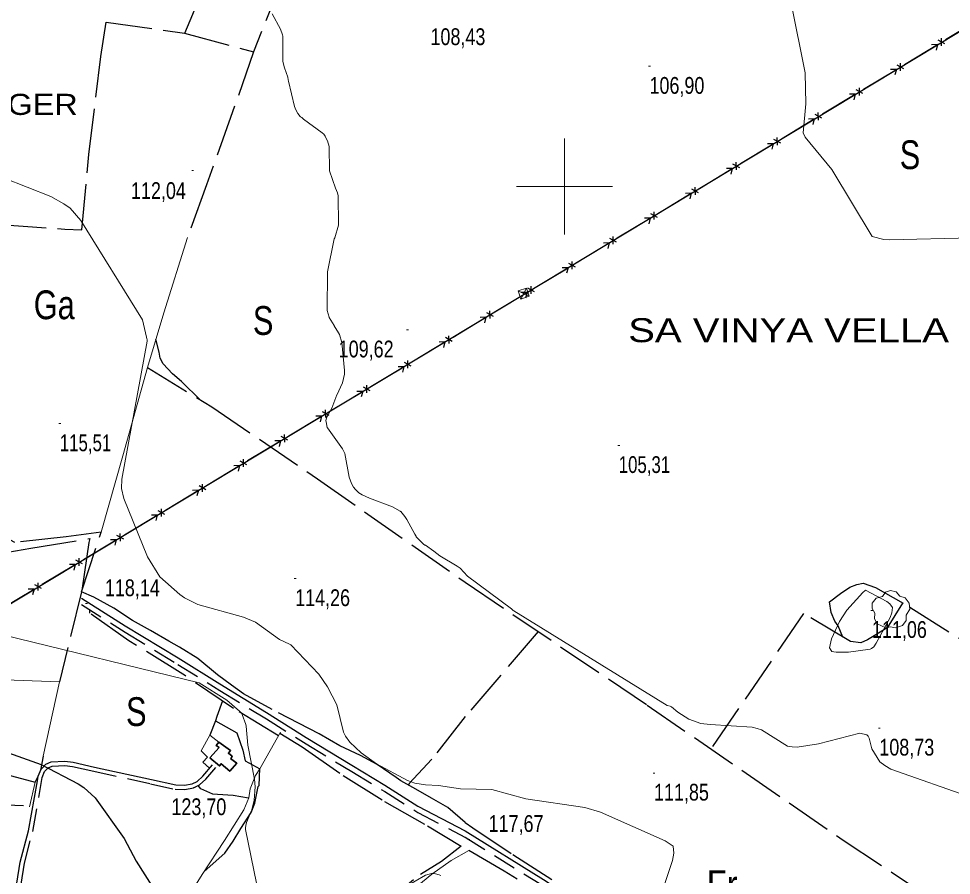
# Model space of a CAD drawing. Extents: x 483840 to 488445, y 4386047 to 4389027.
# Drawn here: x 485215.3 to 485701.7, y 4387140.8 to 4387587.5 of the extents above; entities that cross this region are included whole.
import ezdxf
from ezdxf.enums import TextEntityAlignment as Align

# ---------------------------------------------------------------- set-up
doc = ezdxf.new("R2010")
doc.units = 0
doc.header["$LTSCALE"] = 4
doc.linetypes.add('LONG_DASHED', pattern=[7.5, 6, -1.5])
doc.linetypes.add('MEDIUM_DASHED', pattern=[4.5, 3, -1.5])
for name, color, linetype, lineweight in [('1', 7, 'Continuous', 13), ('25', 7, 'LONG_DASHED', 25), ('29', 7, 'Continuous', 13), ('38', 7, 'Continuous', 25), ('43', 7, 'Continuous', 25), ('47', 7, 'Continuous', 35), ('51', 7, 'Continuous', 13), ('7', 7, 'Continuous', 13), ('8', 7, 'Continuous', 25), ('9', 7, 'Continuous', 13)]:
    doc.layers.add(name, color=color, linetype=linetype, lineweight=lineweight)
doc.layers.add('31', color=7, linetype='Continuous')
doc.layers.add('5', color=7, linetype='Continuous')

msp = doc.modelspace()

# ---------------------------------------------------------------- linework, layer by layer
at = {"layer": '1'}
for p, q in [((485500, 4387525), (485500, 4387475)), ((485475, 4387500), (485525, 4387500))]:
    msp.add_line(p, q, dxfattribs=at)
at = {"layer": '25'}
for p, q in [((485486.22, 4387267.97), (485448.2, 4387223.63)), ((485318.04, 4387221.31), (485314.95, 4387213.99)), ((485228.12, 4387203.02), (485226.78, 4387195.66))]:
    msp.add_line(p, q, dxfattribs=at)
for points in [[(485302, 4387579.98), (485311.13, 4387601.56), (485308.78, 4387602.43), (485315.59, 4387621.05), (485313.77, 4387622.37), (485321.33, 4387642.04), (485318.93, 4387644.82), (485324.93, 4387662.18), (485323.57, 4387663.07), (485328.75, 4387681.59), (485327.28, 4387682.19), (485332.11, 4387694.23)], [(485379.83, 4387683.61), (485368.03, 4387646.67), (485353.11, 4387608.67), (485337.79, 4387570.19), (485326.92, 4387538.92), (485313.32, 4387500.92), (485303.34, 4387473.39)], [(485097.04, 4387487.7), (485139.87, 4387485.39), (485177.59, 4387483.17), (485205.75, 4387480.17), (485239.36, 4387477.76), (485248.22, 4387477.32), (485251.99, 4387516.75), (485258.12, 4387567.78), (485261.05, 4387585.7), (485301.76, 4387580.03), (485337.79, 4387570.19)], [(485258.29, 4387319.7), (485240.09, 4387317.31), (485213.32, 4387314.41), (485185.96, 4387328.68), (485157.71, 4387346.09), (485126.4, 4387363.6), (485106.76, 4387374.27), (485093.45, 4387383.46), (485084.8, 4387390.21), (485084.56, 4387397.54), (485085.21, 4387403.77), (485089.44, 4387433.36), (485094.8, 4387472.61), (485097.04, 4387487.7)], [(485310.18, 4387388.65), (485300.21, 4387398.29), (485295.64, 4387402.4), (485290.64, 4387407.61), (485289.14, 4387410.53), (485288.62, 4387413.58), (485286.93, 4387420.45)], [(485282.44, 4387405.56), (485316.03, 4387385.07), (485371.13, 4387347.61), (485448.2, 4387293.61)], [(485448.2, 4387168.43), (485439.16, 4387176.18), (485430.59, 4387181.12), (485422.52, 4387185.72), (485414.55, 4387190.09), (485412.16, 4387191.9), (485402.24, 4387198.57), (485393.53, 4387203.24), (485382.89, 4387208.43), (485372.1, 4387214.55), (485347.45, 4387227.24), (485332.65, 4387235.46), (485326.24, 4387240.05), (485318.97, 4387245.39), (485308.71, 4387253.96), (485299.29, 4387259.78), (485293.57, 4387262.98), (485284.1, 4387268.45), (485274.72, 4387273.76), (485264.9, 4387280.21), (485254.6, 4387285.92), (485248.15, 4387288.69), (485258.29, 4387319.7)], [(485174.98, 4387244.02), (485180.81, 4387273.6), (485185.17, 4387306.48), (485205.62, 4387308.68), (485221.71, 4387311.48), (485252.39, 4387316.38), (485251.98, 4387314.37), (485248.15, 4387288.69), (485236.61, 4387241.67)], [(485448.2, 4387293.61), (485543.01, 4387229.64), (485645.26, 4387159.22), (485730.89, 4387102.47), (485862.44, 4387014.22), (485938, 4386956.71)], [(485645.14, 4387265.03), (485642.73, 4387270.84), (485640.89, 4387273.41), (485639.08, 4387277.94), (485638.18, 4387283.36), (485643.8, 4387287.85), (485648.64, 4387291.01), (485652.42, 4387292.53), (485655.73, 4387293.16), (485662.07, 4387290.89), (485676.45, 4387282.67)], [(485350.77, 4387213.59), (485327.4, 4387227.86), (485302.3, 4387244.78), (485272.82, 4387263.16), (485252.41, 4387277.53), (485252.54, 4387279.27)], [(485878.12, 4387155.96), (485676.22, 4387282.81), (485668.15, 4387269.8), (485661.34, 4387265.77), (485657.86, 4387263.57), (485654.46, 4387262.04), (485648.99, 4387262.72), (485624.59, 4387277.32), (485576.29, 4387206.73)], [(485321.6, 4387231.77), (485318.59, 4387223.6), (485318.04, 4387221.31), (485329.17, 4387215.07), (485332.17, 4387206.05), (485333.52, 4387200.5), (485341.06, 4387196.39)], [(485448.2, 4387223.63), (485430.85, 4387201.38), (485418.97, 4387188.65), (485418.6, 4387187.88)], [(485351.52, 4387214.92), (485363.19, 4387207.9), (485384.51, 4387192.94), (485406.15, 4387179.41), (485428.5, 4387166.6), (485446.02, 4387156.11)], [(485310.54, 4387205.81), (485313.79, 4387202.52), (485311.4, 4387199.89), (485314.91, 4387196.66)], [(485194.08, 4387196.85), (485201.17, 4387195.77), (485211.65, 4387192.75), (485223.93, 4387189.48), (485225.61, 4387192.86)], [(485312.05, 4387142.84), (485322.82, 4387152.47), (485327.25, 4387158.56), (485331.24, 4387165.25), (485336.58, 4387173.6), (485338.56, 4387178.43), (485340.3, 4387187.2), (485340.69, 4387187.74), (485341.18, 4387196.6)], [(485335.23, 4387181.15), (485327.24, 4387182.49), (485318.98, 4387183.04), (485316.63, 4387183.23), (485310.38, 4387185.87), (485308.94, 4387187.63)], [(485189.21, 4387178.1), (485193.91, 4387178.21), (485221.13, 4387177.07)], [(485448.2, 4387168.43), (485452.21, 4387165.66), (485473.09, 4387151.63), (485526.03, 4387117.86), (485569.13, 4387088.05), (485596.24, 4387068.98), (485618.57, 4387051.18), (485636.25, 4387038.92)], [(485344.2, 4387056.86), (485345.02, 4387065.63), (485347.4, 4387073.19), (485349.98, 4387077.89), (485354.84, 4387086.63), (485362.49, 4387096.37), (485373.71, 4387103.13), (485384.46, 4387110.6), (485396.08, 4387118.3), (485402.61, 4387123.51), (485424.86, 4387141.52), (485435.86, 4387148.15), (485446.14, 4387156.21)], [(485520.26, 4387109.09), (485500.71, 4387122.78), (485468.49, 4387143.04), (485450.05, 4387153.84)]]:
    msp.add_lwpolyline(points, dxfattribs=at)
at = {"layer": '29'}
msp.add_lwpolyline([(485667.56, 4387269.88), (485663.02, 4387272), (485661.61, 4387274.54), (485661.71, 4387277.52), (485660.34, 4387279.93), (485660.38, 4387282.68), (485662.54, 4387285.28), (485665.73, 4387286.28), (485667.38, 4387288.47), (485669.95, 4387289.3), (485672.81, 4387288.65), (485674.76, 4387286.38), (485677.57, 4387285.56), (485679.7, 4387282.71), (485679.94, 4387279.58), (485678.06, 4387276.43), (485678.06, 4387273.75), (485676.24, 4387271.14), (485672.62, 4387269.8), (485669.85, 4387270.43)], close=True, dxfattribs=at)
at = {"layer": '38'}
for points in [[(485248.17, 4387285.43), (485270.89, 4387270.94), (485298.47, 4387254.15), (485320.3, 4387240.6), (485344.59, 4387225.69), (485365.27, 4387212.76), (485389.04, 4387198.31), (485406.29, 4387187.83), (485423.49, 4387176.97), (485448.2, 4387164.02)], [(485188.25, 4387014.54), (485194.36, 4387043), (485201.48, 4387076.51), (485208.39, 4387112.85), (485214.45, 4387136.72), (485216.2, 4387147.63), (485220.52, 4387164.1), (485225.14, 4387190.18), (485225.46, 4387192.5), (485227, 4387196.19), (485229.51, 4387198.81), (485232.3, 4387200), (485239.48, 4387200.37), (485243.82, 4387199.78), (485254.95, 4387197.29), (485284.57, 4387190.75), (485297.27, 4387187.95), (485301.83, 4387187.79), (485305.79, 4387188.48), (485308.4, 4387189.83), (485311.39, 4387192.48), (485316.45, 4387198.49)], [(485448.2, 4387164.02), (485489.08, 4387138.6), (485538.19, 4387106.13), (485582.81, 4387075.52), (485615.98, 4387051.44), (485666.34, 4387013.57), (485724.65, 4386969.08), (485789.92, 4386923.52), (485847.65, 4386881.4), (485889.12, 4386850.66)]]:
    msp.add_lwpolyline(points, dxfattribs=at)
at = {"layer": '38', "linetype": 'MEDIUM_DASHED'}
for points in [[(485248.07, 4387282.11), (485270.81, 4387267.61), (485298.4, 4387250.81), (485320.23, 4387237.27), (485344.51, 4387222.36), (485365.2, 4387209.42), (485389, 4387194.96), (485406.21, 4387184.5), (485423.49, 4387173.6), (485448.3, 4387160.59)], [(485190.16, 4387012.9), (485196.52, 4387042.53), (485203.65, 4387076.07), (485210.55, 4387112.37), (485216.62, 4387136.27), (485218.37, 4387147.17), (485222.68, 4387163.62), (485227.32, 4387189.84), (485227.61, 4387191.91), (485228.88, 4387194.97), (485230.78, 4387196.96), (485232.81, 4387197.81), (485239.39, 4387198.15), (485243.43, 4387197.6), (485254.47, 4387195.13), (485284.09, 4387188.59), (485297, 4387185.75), (485301.98, 4387185.57), (485306.51, 4387186.37), (485309.65, 4387188), (485312.97, 4387190.93), (485318.14, 4387197.07)], [(485448.2, 4387160.65), (485487.54, 4387136.19), (485536.59, 4387103.76), (485581.17, 4387073.18), (485614.28, 4387049.14), (485664.62, 4387011.29), (485722.96, 4386966.77), (485788.26, 4386921.19), (485845.96, 4386879.09), (485887.79, 4386848.1)]]:
    msp.add_lwpolyline(points, dxfattribs=at)
at = {"layer": '43'}
for p, q in [((485698.66, 4387576.6), (485715.78, 4387586.94)), ((485698.27, 4387574.33), (485694.77, 4387576.26)), ((485696.56, 4387573.3), (485696.48, 4387577.29)), ((485677.26, 4387563.67), (485694.38, 4387574.01)), ((485694.38, 4387574.01), (485691.38, 4387573.95)), ((485694.38, 4387574.01), (485693.66, 4387571.1)), ((485655.86, 4387550.74), (485672.98, 4387561.08)), ((485672.98, 4387561.08), (485669.98, 4387561.02)), ((485672.98, 4387561.08), (485672.26, 4387558.17)), ((485676.88, 4387561.4), (485673.37, 4387563.33)), ((485675.16, 4387560.37), (485675.09, 4387564.36)), ((485653.77, 4387547.44), (485653.69, 4387551.44)), ((485634.47, 4387537.81), (485651.58, 4387548.15)), ((485651.58, 4387548.15), (485648.58, 4387548.09)), ((485651.58, 4387548.15), (485650.86, 4387545.24)), ((485655.48, 4387548.47), (485651.98, 4387550.4)), ((485634.08, 4387535.55), (485630.58, 4387537.47)), ((485632.37, 4387534.51), (485632.29, 4387538.51)), ((485613.07, 4387524.88), (485630.19, 4387535.22)), ((485630.19, 4387535.22), (485627.18, 4387535.16)), ((485630.19, 4387535.22), (485629.47, 4387532.31)), ((485591.67, 4387511.95), (485608.79, 4387522.3)), ((485608.79, 4387522.3), (485605.79, 4387522.24)), ((485608.79, 4387522.3), (485608.07, 4387519.39)), ((485612.68, 4387522.62), (485609.18, 4387524.54)), ((485610.97, 4387521.58), (485610.89, 4387525.58)), ((485589.57, 4387508.65), (485589.5, 4387512.65)), ((485570.27, 4387499.02), (485587.39, 4387509.37)), ((485587.39, 4387509.37), (485584.39, 4387509.31)), ((485587.39, 4387509.37), (485586.67, 4387506.46)), ((485591.29, 4387509.69), (485587.79, 4387511.62)), ((485569.89, 4387496.76), (485566.39, 4387498.69)), ((485568.18, 4387495.73), (485568.1, 4387499.72)), ((485548.88, 4387486.1), (485565.99, 4387496.44)), ((485565.99, 4387496.44), (485562.99, 4387496.38)), ((485565.99, 4387496.44), (485565.28, 4387493.53)), ((485527.48, 4387473.17), (485544.6, 4387483.51)), ((485544.6, 4387483.51), (485541.59, 4387483.45)), ((485544.6, 4387483.51), (485543.88, 4387480.6)), ((485548.49, 4387483.83), (485544.99, 4387485.76)), ((485546.78, 4387482.8), (485546.7, 4387486.79)), ((485525.38, 4387469.87), (485525.3, 4387473.86)), ((485506.08, 4387460.24), (485523.2, 4387470.58)), ((485523.2, 4387470.58), (485520.2, 4387470.52)), ((485523.2, 4387470.58), (485522.48, 4387467.67)), ((485527.09, 4387470.9), (485523.59, 4387472.83)), ((485505.7, 4387457.97), (485502.2, 4387459.9)), ((485503.98, 4387456.94), (485503.91, 4387460.93)), ((485484.68, 4387447.31), (485501.8, 4387457.65)), ((485501.8, 4387457.65), (485498.8, 4387457.59)), ((485501.8, 4387457.65), (485501.08, 4387454.74)), ((485480.4, 4387444.72), (485477.4, 4387444.66)), ((485480.4, 4387444.72), (485479.69, 4387441.81)), ((485484.3, 4387445.04), (485480.8, 4387446.97)), ((485482.59, 4387444.01), (485482.51, 4387448.01)), ((485461.17, 4387431.11), (485461.1, 4387435.11)), ((485441.85, 4387421.52), (485458.99, 4387431.83)), ((485458.99, 4387431.83), (485455.98, 4387431.77)), ((485458.99, 4387431.83), (485458.26, 4387428.92)), ((485462.88, 4387432.14), (485459.38, 4387434.08)), ((485441.46, 4387419.25), (485437.96, 4387421.19)), ((485439.75, 4387418.22), (485439.68, 4387422.22)), ((485420.43, 4387408.63), (485437.57, 4387418.94)), ((485437.57, 4387418.94), (485434.56, 4387418.88)), ((485437.57, 4387418.94), (485436.84, 4387416.03)), ((485399.01, 4387395.73), (485416.15, 4387406.05)), ((485416.15, 4387406.05), (485413.14, 4387405.99)), ((485416.15, 4387406.05), (485415.42, 4387403.14)), ((485420.04, 4387406.36), (485416.54, 4387408.29)), ((485418.33, 4387405.33), (485418.26, 4387409.33)), ((485398.62, 4387393.47), (485395.12, 4387395.4)), ((485396.91, 4387392.44), (485396.84, 4387396.43)), ((485377.59, 4387382.84), (485394.73, 4387393.16)), ((485394.73, 4387393.16), (485391.72, 4387393.1)), ((485394.73, 4387393.16), (485394, 4387390.25)), ((485377.2, 4387380.58), (485373.7, 4387382.51)), ((485375.49, 4387379.55), (485375.42, 4387383.54)), ((485356.17, 4387369.95), (485373.31, 4387380.27)), ((485373.31, 4387380.27), (485370.3, 4387380.21)), ((485373.31, 4387380.27), (485372.58, 4387377.36)), ((485334.75, 4387357.06), (485351.89, 4387367.37)), ((485351.89, 4387367.37), (485348.88, 4387367.32)), ((485351.89, 4387367.37), (485351.16, 4387364.46)), ((485355.78, 4387367.69), (485352.28, 4387369.62)), ((485354.07, 4387366.66), (485354, 4387370.65)), ((485334.36, 4387354.8), (485330.86, 4387356.73)), ((485332.65, 4387353.77), (485332.58, 4387357.76)), ((485313.33, 4387344.17), (485330.47, 4387354.48)), ((485330.47, 4387354.48), (485327.46, 4387354.43)), ((485330.47, 4387354.48), (485329.74, 4387351.57)), ((485312.94, 4387341.9), (485309.44, 4387343.84)), ((485311.23, 4387340.87), (485311.16, 4387344.87)), ((485291.91, 4387331.28), (485309.05, 4387341.59)), ((485309.05, 4387341.59), (485306.04, 4387341.54)), ((485309.05, 4387341.59), (485308.32, 4387338.68)), ((485270.49, 4387318.39), (485287.63, 4387328.7)), ((485287.63, 4387328.7), (485284.62, 4387328.64)), ((485287.63, 4387328.7), (485286.9, 4387325.79)), ((485291.52, 4387329.01), (485288.02, 4387330.95)), ((485289.81, 4387327.98), (485289.74, 4387331.98)), ((485270.1, 4387316.12), (485266.6, 4387318.06)), ((485268.39, 4387315.09), (485268.32, 4387319.09)), ((485249.07, 4387305.5), (485266.21, 4387315.81)), ((485266.21, 4387315.81), (485263.2, 4387315.75)), ((485266.21, 4387315.81), (485265.48, 4387312.9)), ((485227.65, 4387292.6), (485244.79, 4387302.92)), ((485244.79, 4387302.92), (485241.78, 4387302.86)), ((485244.79, 4387302.92), (485244.06, 4387300.01)), ((485248.68, 4387303.23), (485245.18, 4387305.16)), ((485246.97, 4387302.2), (485246.9, 4387306.2)), ((485225.55, 4387289.31), (485225.48, 4387293.3)), ((485206.23, 4387279.71), (485223.37, 4387290.03)), ((485223.37, 4387290.03), (485220.36, 4387289.97)), ((485223.37, 4387290.03), (485222.64, 4387287.12)), ((485227.26, 4387290.34), (485223.76, 4387292.27))]:
    msp.add_line(p, q, dxfattribs=at)
at = {"layer": '43', "lineweight": 13}
for p, q in [((485475.8, 4387445.59), (485481.58, 4387442.74)), ((485480.14, 4387447.04), (485477.24, 4387441.29))]:
    msp.add_line(p, q, dxfattribs=at)
at = {"layer": '43'}
for points in [[(485163.39, 4387253.93), (485478.99, 4387443.87), (485790.32, 4387631.98)], [(485463.27, 4387434.41), (485478.99, 4387443.87), (485480.4, 4387444.72)]]:
    msp.add_lwpolyline(points, dxfattribs=at)
at = {"layer": '43', "lineweight": 13}
msp.add_lwpolyline([(485475.8, 4387445.59), (485480.14, 4387447.04), (485481.58, 4387442.74), (485477.24, 4387441.29)], close=True, dxfattribs=at)
at = {"layer": '47'}
msp.add_lwpolyline([(485315.07, 4387202.14), (485320.14, 4387197.85), (485320.88, 4387198.99), (485325.41, 4387195.06), (485329.02, 4387199.3), (485326.05, 4387201.55), (485326.71, 4387202.96), (485324.68, 4387204.48), (485325.81, 4387205.91), (485319.7, 4387210.3), (485318.4, 4387208.5), (485319.83, 4387207.48)], close=True, dxfattribs=at)
at = {"layer": '51'}
msp.add_line((485223.93, 4387189.48), (485221.02, 4387176.6), dxfattribs=at)
for points in [[(485258.29, 4387319.7), (485269.71, 4387359.65), (485282.46, 4387405.63), (485291.03, 4387434.06), (485303.34, 4387473.39)], [(485228.12, 4387203.02), (485236.61, 4387241.67), (485174.98, 4387244.02)], [(485302.21, 4387127.02), (485311.03, 4387141.29), (485322.62, 4387158.96), (485332.83, 4387174.9), (485335.29, 4387181.31), (485336.08, 4387185.92), (485338.89, 4387192.84), (485341.04, 4387196.36), (485351.84, 4387215.48)], [(485310.54, 4387205.81), (485314.95, 4387213.99), (485319.7, 4387210.3)], [(485450.05, 4387153.84), (485440.9, 4387148.49), (485430.81, 4387141.37), (485421, 4387133.38), (485410.29, 4387125.87), (485407.22, 4387123.95), (485370.68, 4387097.73), (485366.49, 4387092.07), (485364.32, 4387088.5)]]:
    msp.add_lwpolyline(points, dxfattribs=at)
at = {"layer": '7'}
for p, q in [((485543.76, 4387562.71), (485544.76, 4387562.71)), ((485305.58, 4387508.39), (485306.58, 4387508.39)), ((485417.65, 4387425.27), (485418.65, 4387425.27)), ((485236.29, 4387376.34), (485237.29, 4387376.34)), ((485527.72, 4387365), (485528.72, 4387365)), ((485359, 4387295.58), (485360, 4387295.58)), ((485250.17, 4387282.51), (485251.17, 4387282.51)), ((485659.75, 4387278.99), (485660.75, 4387278.99)), ((485663.6, 4387217.63), (485664.6, 4387217.63)), ((485546.13, 4387194.17), (485547.13, 4387194.17)), ((485306.43, 4387186.59), (485307.43, 4387186.59)), ((485449.6, 4387159.59), (485450.6, 4387159.59))]:
    msp.add_line(p, q, dxfattribs=at)
at = {"layer": '8'}
msp.add_lwpolyline([(485104.93, 4387165.85), (485120.38, 4387175.44), (485167.65, 4387185.61), (485173.97, 4387187.76), (485182.86, 4387192.17), (485197.96, 4387202.83), (485200.02, 4387203.62), (485205.51, 4387204.89), (485207.68, 4387204.95), (485209.96, 4387204.73), (485227.15, 4387198.68), (485246.33, 4387188.54), (485249.24, 4387186.65), (485255.17, 4387181.19), (485270.35, 4387160.09), (485276.65, 4387148.15), (485286.93, 4387132.12)], dxfattribs=at)
at = {"layer": '9'}
for points in [[(485712.3, 4387473.27), (485669.44, 4387472.13), (485666.42, 4387472.4), (485660.43, 4387474), (485639.32, 4387508.81), (485625.52, 4387525.71), (485624.43, 4387527.99), (485625.86, 4387543.03), (485625.41, 4387559.25), (485618.18, 4387595.61), (485616.27, 4387601.19), (485613.11, 4387606.16), (485608.15, 4387607.87), (485574.62, 4387613.59)], [(485347.47, 4387590.01), (485351.93, 4387582), (485352.87, 4387579.14), (485353, 4387578.43), (485353.15, 4387565.1), (485353.97, 4387561.85), (485355.64, 4387557.09), (485355.91, 4387555.57), (485355.96, 4387554.95), (485359.19, 4387541.77), (485359.85, 4387539.96), (485360.93, 4387538.05), (485362.17, 4387536.51), (485362.33, 4387536.36), (485362.95, 4387535.9), (485363.81, 4387535.08), (485373.62, 4387528.04), (485374.39, 4387527.27), (485375.18, 4387526.23), (485375.23, 4387526.15), (485376.37, 4387523.74), (485377.2, 4387520.91), (485377.31, 4387520.28), (485377.46, 4387508.54), (485377.43, 4387508.18), (485380.5, 4387499.1), (485381.51, 4387496.68), (485381.89, 4387495.09), (485381.91, 4387494.99), (485381.91, 4387494.81), (485381.88, 4387494.74), (485381.88, 4387494.7), (485381.88, 4387494.62), (485381.91, 4387494.55), (485381.92, 4387494.53), (485381.93, 4387494.52), (485381.98, 4387494.5), (485382.18, 4387480.85), (485382.05, 4387479.76), (485380.22, 4387473.29), (485379.93, 4387472.69), (485376.34, 4387455.46), (485376.15, 4387435.32), (485377.16, 4387431.92), (485377.3, 4387431.64), (485379.77, 4387427.48), (485379.84, 4387427.41), (485382.11, 4387423.69), (485382.55, 4387422.76), (485383.78, 4387418.59), (485385.28, 4387404.09)], [(485549.48, 4387128.21), (485556.27, 4387148.57), (485556.99, 4387152.36), (485556.66, 4387156.03), (485552.38, 4387158.8), (485518.65, 4387173.8), (485510.6, 4387176.15), (485479.84, 4387180.68), (485462.12, 4387185.56), (485445.79, 4387185.99), (485434.2, 4387187.69), (485427.42, 4387188.02), (485421.94, 4387188.94), (485418.15, 4387190.31), (485401.91, 4387198.98), (485393.88, 4387204.69), (485388.02, 4387210.34), (485385.78, 4387213.38), (485384.69, 4387215.54), (485381.19, 4387229.72), (485376.43, 4387239.13), (485371.85, 4387245.73), (485357.23, 4387260.93), (485356.51, 4387261.37), (485351.33, 4387263.88), (485338.82, 4387272.79), (485332.53, 4387275.46), (485308.73, 4387282.13), (485301.82, 4387285.49), (485299.33, 4387287.18), (485288.95, 4387296.52), (485282.47, 4387306.95), (485270.12, 4387337.26), (485269.05, 4387342.46), (485269.08, 4387347.47), (485282.34, 4387419.39), (485282.27, 4387420.27), (485282.17, 4387420.56), (485282.05, 4387421.42), (485279.89, 4387430.51), (485247.73, 4387482.23), (485242.26, 4387488.64), (485238.9, 4387491.04), (485232.1, 4387494.78), (485194.9, 4387509.43)], [(485385.28, 4387404.09), (485385.24, 4387402.19), (485384.21, 4387397.56), (485381.32, 4387391.26), (485381.32, 4387391.28), (485381.3, 4387391.3), (485378.63, 4387384.38), (485376.42, 4387380.34), (485376.11, 4387379.9), (485375.98, 4387379.81), (485375.96, 4387379.79), (485375.7, 4387378.74), (485375.59, 4387377.82), (485375.62, 4387377.22), (485376.2, 4387374.29), (485376.19, 4387374.28), (485376.17, 4387374.25), (485376.19, 4387374.22), (485376.2, 4387374.21), (485376.22, 4387374.19), (485376.34, 4387374.14), (485384.15, 4387363.2), (485385.35, 4387360.71), (485387.76, 4387348.51), (485388.96, 4387345.18), (485389.99, 4387343.26), (485390.93, 4387341.99), (485392, 4387340.88), (485392.74, 4387340.27), (485394.39, 4387339.26), (485398.25, 4387337.47), (485410.35, 4387332.96), (485414.23, 4387330.72), (485414.5, 4387330.51), (485414.52, 4387330.48), (485414.53, 4387330.47), (485414.54, 4387330.46), (485416.69, 4387328), (485417.77, 4387326.37), (485421.86, 4387318.67), (485422.43, 4387317.82), (485422.54, 4387317.61), (485422.67, 4387317.4), (485424.48, 4387315.37), (485426.44, 4387313.59), (485427.21, 4387313.06), (485427.28, 4387313.02), (485427.43, 4387312.98), (485431.88, 4387309.87), (485434.97, 4387307.39), (485444.04, 4387302.12), (485445.49, 4387301.04), (485449.44, 4387296.82), (485472.25, 4387279.71), (485473.03, 4387279.02), (485473.17, 4387278.92), (485473.56, 4387278.74), (485553.44, 4387229.33), (485555, 4387229.1), (485555.4, 4387228.93), (485555.79, 4387228.71), (485559.02, 4387225.86), (485564.8, 4387222.23), (485571.09, 4387220.08), (485575.85, 4387219.39), (485597.76, 4387218.14), (485600.33, 4387217.47), (485602.69, 4387216.63), (485616.31, 4387208.21), (485618.7, 4387207.78), (485621.3, 4387207.63), (485632.47, 4387209.42), (485654.01, 4387214.92), (485657.56, 4387214.1), (485658.28, 4387213.33), (485658.88, 4387212.34), (485660.12, 4387206.83), (485664.45, 4387199.94), (485667.01, 4387198.08), (485670.16, 4387196.25), (485712.6, 4387181.29)], [(485339.35, 4387136.77), (485333.66, 4387164.71), (485333.67, 4387165.68), (485333.8, 4387166.82), (485334.21, 4387168.36), (485336.91, 4387174.91), (485338.09, 4387179.99), (485338.69, 4387187.03), (485338.39, 4387190.89), (485334.83, 4387208.64), (485333.98, 4387218.52), (485333.76, 4387219.41), (485331.92, 4387224.72), (485331.45, 4387225.45), (485330.43, 4387226.45), (485323.89, 4387232.09), (485309.51, 4387241.13), (485207.05, 4387266.15)], [(485435.4, 4387140.75), (485434.65, 4387141.08), (485432.77, 4387141.61), (485431.46, 4387141.74), (485430.65, 4387141.7), (485429.46, 4387141.51), (485427.4, 4387140.83), (485384.36, 4387115.92)]]:
    msp.add_lwpolyline(points, dxfattribs=at)
msp.add_lwpolyline([(485656.75, 4387289.31), (485655.42, 4387288.22), (485647.16, 4387279.14), (485643.35, 4387273.24), (485639.25, 4387264.11), (485638.06, 4387259.5), (485639.36, 4387257.59), (485640.32, 4387257.3), (485641.53, 4387257.11), (485648.02, 4387257.27), (485659.28, 4387258.73), (485659.97, 4387259.11), (485661.16, 4387259.96), (485662.53, 4387261.81), (485669.71, 4387275.28), (485670.6, 4387277.66), (485670.98, 4387280.41), (485669.61, 4387282.38), (485668.03, 4387283.63), (485656.83, 4387289.51)], close=True, dxfattribs=at)

# ---------------------------------------------------------------- texts
at = {"layer": '31'}
for s, width, p in [('S', 0.8, (485680.09, 4387509.07)), ('Ga', 0.8, (485233.91, 4387430.82)), ('S', 0.8, (485342.83, 4387422.63)), ('S', 0.8, (485276.67, 4387218.69)), ('Fr', 0.85, (485582.2, 4387128.45))]:
    msp.add_text(s, height=15, dxfattribs=dict(at, width=width)).set_placement(p, align=Align.CENTER)
at = {"layer": '5'}
for s, height, width, p in [('ES VERGER', 11, 1.15, (485246.14, 4387537.33)), ('SA VINYA VELLA', 12.5, 1.25, (485700.4, 4387418.83))]:
    msp.add_text(s, height=height, dxfattribs=dict(at, width=width)).set_placement(p, align=Align.RIGHT)
at = {"layer": '7'}
for s, width, p in [('108,43', 0.8, (485430.06, 4387573.73)), ('106,90', 0.8, (485544.26, 4387548.34)), ('112,04', 0.8, (485273.91, 4387493.49)), ('109,62', 0.8, (485382.22, 4387410.89)), ('115,51', 0.75, (485236.79, 4387361.97)), ('105,31', 0.75, (485528.22, 4387350.63)), ('118,14', 0.8, (485260.29, 4387286.39)), ('114,26', 0.8, (485359.5, 4387281.21)), ('111,06', 0.8, (485660.25, 4387264.62)), ('108,73', 0.8, (485664.1, 4387203.26)), ('111,85', 0.8, (485546.63, 4387179.8)), ('123,70', 0.8, (485294.99, 4387172.22)), ('117,67', 0.8, (485460.38, 4387163.46))]:
    msp.add_text(s, height=8.75, dxfattribs=dict(at, width=width)).set_placement(p)

doc.saveas('drawing.dxf')
